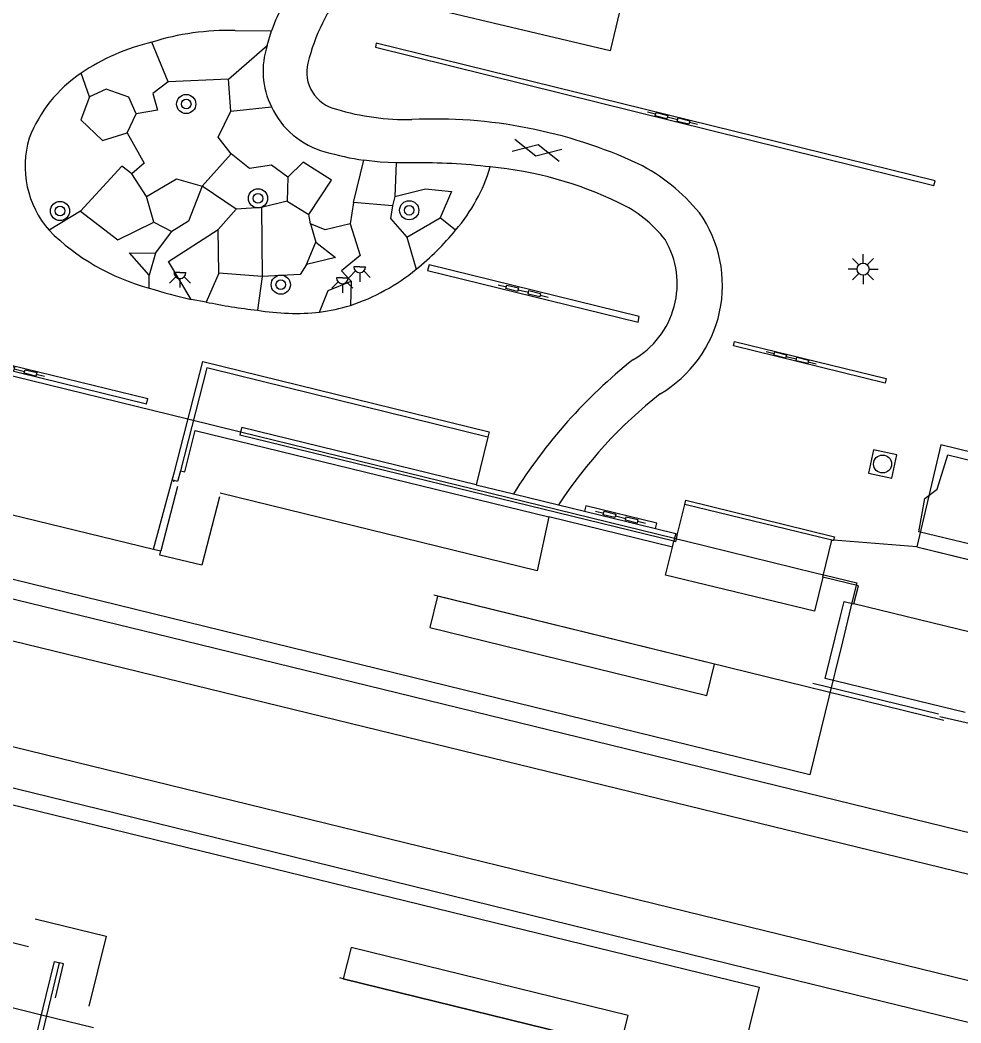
# Model space of a CAD drawing. Extents: x 125000 to 129004, y 397500 to 399008.
# Drawn here: x 127698.71 to 127737.95, y 398365.85 to 398407.69 of the extents above; entities that cross this region are included whole.
import ezdxf

# ---------------------------------------------------------------- set-up
doc = ezdxf.new("R2010")
doc.units = 0
for name, color, linetype in [('gg-afsc-hekwerk', 7, 'Continuous'), ('gg-afsc-muur', 7, 'Continuous'), ('gg-aspt-spoorlijn', 7, 'Continuous'), ('gg-bbg-luifel en loopbrug', 7, 'Continuous'), ('gg-bbg-overig bouwwerk', 7, 'Continuous'), ('gg-knt-bronhoudergrens', 7, 'Continuous'), ('gg-knt-trap', 7, 'Continuous'), ('gg-knt-verharding', 7, 'Continuous'), ('gg-kntw-beschoeiing', 7, 'Continuous'), ('gg-kwrk-kunstwerk', 7, 'Continuous'), ('gt-grn-afwateringsgoot', 7, 'Continuous'), ('gt-grn-bladgrens', 7, 'Continuous'), ('gt-grn-groengrens', 7, 'Continuous'), ('gt-grn-vlakafsluiter', 7, 'Continuous'), ('gt-symb-afwateringsgoot', 7, 'Continuous'), ('gt-symb-boom', 7, 'Continuous'), ('gt-symb-gesloten verharding', 7, 'Continuous'), ('gt-symb-lichtmast', 7, 'Continuous'), ('gt-symb-lichtpunt', 7, 'Continuous'), ('gt-symb-rioolschacht', 7, 'Continuous'), ('gx-grn-IMGEO niveau 01', 7, 'Continuous'), ('gx-grn-maaiveld', 7, 'Continuous')]:
    doc.layers.add(name, color=color, linetype=linetype)

# ---------------------------------------------------------------- blocks, each defined once
blk = doc.blocks.new('gt0-BOOM')
at = {"layer": 'gt-symb-boom'}
for radius in [0.4, 0.2]:
    blk.add_circle((0, 0), radius, dxfattribs=at)
blk = doc.blocks.new('gt0-GESVH1')
at = {"layer": 'gt-symb-gesloten verharding'}
for p, q in [((-0.992, -0.261), (0.008, 0.239)), ((0.008, -0.261), (-0.992, 0.239)), ((0.008, 0.239), (1.008, -0.261)), ((1.008, 0.239), (0.008, -0.261))]:
    blk.add_line(p, q, dxfattribs=at)
blk = doc.blocks.new('gt0-AFWGT_1')
at = {"layer": 'gt-symb-afwateringsgoot'}
for p, q in [((-1.076, 0), (-0.726, 0)), ((-0.225, 0), (0.225, 0)), ((0.725, 0), (1.075, 0))]:
    blk.add_line(p, q, dxfattribs=at)
for points in [[(-0.726, 0.075), (-0.225, 0.075), (-0.225, -0.075), (-0.726, -0.075)], [(0.225, 0.075), (0.725, 0.075), (0.725, -0.075), (0.225, -0.075)]]:
    blk.add_lwpolyline(points, close=True, dxfattribs=at)
blk = doc.blocks.new('gt0-LMAST')
at = {"layer": 'gt-symb-lichtmast'}
for p, q in [((-0.182, 0.173), (-0.447, 0.438)), ((-0.005, 0.246), (-0.005, 0.621)), ((0.172, 0.173), (0.437, 0.438)), ((-0.255, -0.004), (-0.63, -0.004)), ((-0.182, -0.181), (-0.447, -0.446)), ((-0.005, -0.254), (-0.005, -0.629)), ((0.437, -0.446), (0.172, -0.181)), ((0.245, -0.004), (0.62, -0.004))]:
    blk.add_line(p, q, dxfattribs=at)
blk.add_circle((-0.005, -0.004), 0.25, dxfattribs=at)
blk = doc.blocks.new('gt0-LPUNT')
at = {"layer": 'gt-symb-lichtpunt'}
for p, q in [((0, 0), (-0.25, 0)), ((0, 0), (0.25, 0)), ((-0.177, -0.177), (-0.442, -0.442)), ((0, -0.25), (0, -0.625)), ((0.442, -0.442), (0.177, -0.177))]:
    blk.add_line(p, q, dxfattribs=at)
blk.add_arc((0, 0), 0.25, 180, 0, dxfattribs=at)
blk = doc.blocks.new('gt0-RS')
at = {"layer": 'gt-symb-rioolschacht'}
blk.add_lwpolyline([(-0.5, -0.5), (0.5, -0.5), (0.5, 0.5), (-0.5, 0.5)], close=True, dxfattribs=at)
blk.add_circle((0, 0), 0.375, dxfattribs=at)

msp = doc.modelspace()

# ---------------------------------------------------------------- linework, layer by layer
at = {"layer": 'gg-afsc-hekwerk'}
msp.add_line((127741.742, 398377.547), (127737.075, 398378.621), dxfattribs=at)
at = {"layer": 'gg-afsc-muur'}
for p, q in [((127707.909, 398390.504), (127707.877, 398390.375)), ((127725.977, 398385.941), (127707.877, 398390.375)), ((127705.058, 398388.493), (127705.156, 398388.838)), ((127705.137, 398388.474), (127705.058, 398388.493)), ((127717.738, 398388.303), (127719.294, 398387.922)), ((127696.107, 398387.608), (127704.281, 398385.613)), ((127719.294, 398387.922), (127721.172, 398387.463)), ((127721.172, 398387.463), (127722.253, 398387.2)), ((127725.216, 398386.475), (127726.057, 398386.269)), ((127726.057, 398385.921), (127725.977, 398385.941)), ((127726.057, 398386.269), (127726.135, 398386.25)), ((127704.281, 398385.613), (127704.579, 398385.54)), ((127737.238, 398378.461), (127715.972, 398383.691))]:
    msp.add_line(p, q, dxfattribs=at)
for points in [[(127705.156, 398388.838), (127706.33, 398393.447), (127718.274, 398390.514), (127718.224, 398390.286)], [(127717.738, 398388.303), (127707.955, 398390.694), (127707.909, 398390.504)], [(127705.396, 398388.885), (127705.281, 398388.437), (127705.137, 398388.474)], [(127699.797, 398366.987), (127700.14, 398368.403), (127700.353, 398368.351)], [(127733.311, 398362.494), (127729.673, 398363.388), (127726.978, 398364.051), (127723.746, 398364.846), (127712.191, 398367.688), (127712.045, 398367.724)], [(127711.018, 398361.093), (127710.947, 398360.85), (127699.022, 398363.79), (127699.797, 398366.987)]]:
    msp.add_lwpolyline(points, dxfattribs=at)
at = {"layer": 'gg-aspt-spoorlijn'}
for points in [[(127685.812, 398384.86), (127819.001, 398352.336), (127938.847, 398322.954), (128096.923, 398284.056), (128258.075, 398244.663)], [(127684.79, 398380.706), (127947.895, 398316.349), (127974.192, 398309.959), (128052.365, 398291.224), (128183.022, 398259.34), (128257.224, 398241.18)]]:
    msp.add_lwpolyline(points, dxfattribs=at)
at = {"layer": 'gg-bbg-luifel en loopbrug'}
for p, q in [((127689.564, 398394.999), (127705.707, 398391.044)), ((127705.707, 398391.044), (127707.909, 398390.504)), ((127707.909, 398390.504), (127726.009, 398386.069)), ((127726.009, 398386.069), (127726.088, 398386.05)), ((127726.088, 398386.05), (127726.451, 398385.961)), ((127726.451, 398385.961), (127731.876, 398384.632)), ((127731.876, 398384.632), (127732.288, 398384.531)), ((127732.288, 398384.531), (127733.609, 398384.207)), ((127733.609, 398384.207), (127733.436, 398383.503)), ((127733.436, 398383.503), (127733.007, 398381.749)), ((127733.007, 398381.749), (127732.703, 398380.508)), ((127732.703, 398380.508), (127732.649, 398380.29)), ((127732.649, 398380.29), (127732.441, 398379.44)), ((127699.608, 398366.173), (127683.459, 398370.116)), ((127701.772, 398365.645), (127699.608, 398366.173))]:
    msp.add_line(p, q, dxfattribs=at)
for points in [[(127732.441, 398379.44), (127731.648, 398376.204), (127690.525, 398386.279)], [(127688.436, 398377.385), (127729.532, 398367.344), (127728.729, 398364.089)]]:
    msp.add_lwpolyline(points, dxfattribs=at)
at = {"layer": 'gg-bbg-overig bouwwerk'}
msp.add_lwpolyline([(127736.198, 398386.342), (127736.449, 398387.727), (127736.959, 398388.122), (127737.401, 398389.544), (127770.475, 398381.499), (127770.169, 398380.137), (127769.67, 398379.758), (127769.326, 398378.362), (127736.198, 398386.342)], dxfattribs=at)
at = {"layer": 'gg-knt-bronhoudergrens'}
for p, q in [((127726.009, 398386.069), (127725.977, 398385.941)), ((127726.057, 398386.269), (127726.009, 398386.069))]:
    msp.add_line(p, q, dxfattribs=at)
at = {"layer": 'gg-knt-trap'}
for p, q in [((127709.015, 398406.625), (127709.195, 398407.233)), ((127715.103, 398401.725), (127714.399, 398401.726)), ((127726.135, 398386.25), (127726.437, 398387.475)), ((127732.675, 398386.124), (127732.641, 398385.982))]:
    msp.add_line(p, q, dxfattribs=at)
for points in [[(127714.399, 398401.726), (127713.723, 398401.766), (127713.047, 398401.837)], [(127726.437, 398387.475), (127726.483, 398387.66), (127732.675, 398386.124)]]:
    msp.add_lwpolyline(points, dxfattribs=at)
for centre, radius, start, end in [((127718.588, 398403.815), 9.995, 145.3931, 160.0052), ((127718.454, 398404.023), 7.961, 140.9621, 166.3903), ((127712.24, 398405.567), 3.394, 161.8301, 206.1049), ((127712.246, 398405.507), 1.578, 165.733, 257.5383), ((127712.328, 398405.537), 3.461, 205.035, 254.9165), ((127714.842, 398413.799), 10.262, 253.3713, 271.1795), ((127715.99, 398383.24), 20.32, 65.2632, 92.6427), ((127714.911, 398414.081), 12.385, 253.6638, 261.346), ((127715.508, 398377.884), 23.844, 83.2264, 90.9724), ((127716.811, 398385.773), 15.861, 64.3174, 84.5408), ((127720.857, 398394.553), 8.015, 39.45, 63.0227), ((127721.445, 398395.283), 5.283, 37.8885, 64.9078), ((127722.763, 398396.621), 5.243, 300.268, 35.2308), ((127722.479, 398396.68), 3.639, 299.5409, 30.5066), ((127737.921, 398376.35), 21.929, 128.4891, 148.1485), ((127737.445, 398376.833), 19.438, 128.2705, 146.8455)]:
    msp.add_arc(centre, radius, start, end, dxfattribs=at)
at = {"layer": 'gg-knt-verharding'}
for p, q in [((127707.68, 398407.25), (127709.195, 398407.233)), ((127706.468, 398395.924), (127705.849, 398396.033)), ((127718.224, 398390.286), (127717.738, 398388.303))]:
    msp.add_line(p, q, dxfattribs=at)
msp.add_lwpolyline([(127714.509, 398411.593), (127724.022, 398409.327), (127723.317, 398406.403), (127712.27, 398409.037)], dxfattribs=at)
for centre, radius, start, end in [((127707.41, 398396.471), 10.782, 88.5673, 107.3286), ((127706.264, 398398.059), 8.946, 103.3431, 124.0462), ((127704.519, 398400.639), 5.832, 124.0365, 158.6129), ((127703.026, 398401.599), 4.106, 163.4843, 220.7906), ((127711.519, 398403.574), 7.092, 319.0523, 343.5199), ((127706.541, 398405.575), 9.393, 225.1521, 254.8743), ((127708.196, 398405.987), 11.189, 308.9885, 320.8716), ((127709.616, 398404.249), 8.945, 288.714, 308.9236), ((127710.192, 398415.61), 20.053, 252.2845, 257.4921), ((127710.659, 398415.404), 19.925, 257.8582, 264.0949), ((127710.179, 398404.705), 9.256, 260.2357, 276.3664), ((127710.22, 398403.352), 7.907, 277.1534, 286.651)]:
    msp.add_arc(centre, radius, start, end, dxfattribs=at)
at = {"layer": 'gg-kntw-beschoeiing'}
msp.add_line((127737.016, 398378.732), (127731.769, 398380.004), dxfattribs=at)
at = {"layer": 'gg-kwrk-kunstwerk'}
msp.add_line((127704.281, 398385.613), (127705.058, 398388.493), dxfattribs=at)
at = {"layer": 'gt-grn-afwateringsgoot'}
for p, q in [((127690.926, 398395.1), (127704.044, 398391.892)), ((127703.987, 398391.664), (127690.867, 398394.873)), ((127703.987, 398391.664), (127704.044, 398391.892)), ((127722.253, 398387.2), (127725.216, 398386.475))]:
    msp.add_line(p, q, dxfattribs=at)
for points in [[(127713.563, 398406.73), (127713.529, 398406.553), (127736.823, 398400.783), (127736.872, 398400.977), (127713.563, 398406.73)], [(127715.771, 398397.473), (127715.701, 398397.244), (127724.484, 398395.087), (127724.534, 398395.315), (127715.771, 398397.473)], [(127734.839, 398392.734), (127734.793, 398392.534), (127728.461, 398394.092), (127728.503, 398394.276), (127734.839, 398392.734)], [(127725.216, 398386.475), (127725.271, 398386.701), (127722.308, 398387.426), (127722.253, 398387.2)], [(127700.183, 398366.893), (127700.527, 398368.309), (127700.353, 398368.351)]]:
    msp.add_lwpolyline(points, dxfattribs=at)
at = {"layer": 'gt-grn-bladgrens'}
for points in [[(127691.823, 398385.139), (127704.344, 398382.095), (127947.787, 398322.564)], [(127690.116, 398377.683), (127702.735, 398374.601), (127729.892, 398367.923), (127792.12, 398352.724), (127895.306, 398327.496), (127945.913, 398315.144)]]:
    msp.add_lwpolyline(points, dxfattribs=at)
at = {"layer": 'gt-grn-groengrens'}
for p, q in [((127704.891, 398405.117), (127704.199, 398406.764)), ((127707.399, 398405.226), (127709.015, 398406.625)), ((127701.611, 398404.479), (127701.255, 398405.472)), ((127707.399, 398405.226), (127704.891, 398405.117)), ((127707.502, 398403.883), (127707.399, 398405.226)), ((127707.502, 398403.883), (127709.192, 398404.073)), ((127703.175, 398402.977), (127703.549, 398403.775)), ((127707.519, 398402.106), (127706.306, 398400.753)), ((127712.62, 398400.078), (127713.047, 398401.837)), ((127714.399, 398401.726), (127714.345, 398400.325)), ((127703.979, 398400.321), (127703.376, 398401.276)), ((127709.876, 398401.133), (127709.843, 398400.128)), ((127707.724, 398399.802), (127706.306, 398400.753)), ((127704.285, 398399.249), (127703.979, 398400.321)), ((127709.843, 398400.128), (127708.786, 398399.865)), ((127709.843, 398400.128), (127710.76, 398399.577)), ((127714.345, 398400.325), (127714.239, 398399.939)), ((127701.229, 398399.721), (127699.917, 398398.916)), ((127706.965, 398398.948), (127707.724, 398399.802)), ((127708.786, 398399.865), (127707.724, 398399.802)), ((127708.786, 398399.865), (127708.814, 398396.99)), ((127712.62, 398400.078), (127712.476, 398399.191)), ((127714.239, 398399.939), (127712.62, 398400.078)), ((127710.828, 398399.189), (127710.76, 398399.577)), ((127714.837, 398398.632), (127716.228, 398399.432)), ((127716.876, 398398.926), (127716.228, 398399.432)), ((127704.285, 398399.249), (127705.046, 398398.862)), ((127706.994, 398397.129), (127706.965, 398398.948)), ((127710.828, 398399.189), (127711.048, 398398.425)), ((127704.357, 398397.96), (127705.046, 398398.862)), ((127714.837, 398398.632), (127715.236, 398397.29)), ((127710.655, 398397.493), (127711.048, 398398.425)), ((127704.357, 398397.96), (127704.1, 398397.038)), ((127704.09, 398396.508), (127704.1, 398397.038)), ((127706.994, 398397.129), (127706.468, 398395.924)), ((127708.814, 398396.99), (127706.994, 398397.129)), ((127708.814, 398396.99), (127708.609, 398395.584)), ((127712.515, 398396.793), (127712.486, 398395.777))]:
    msp.add_line(p, q, dxfattribs=at)
for points in [[(127703.549, 398403.775), (127703.244, 398404.465), (127702.302, 398404.81), (127701.611, 398404.479)], [(127704.891, 398405.117), (127704.251, 398404.628), (127704.442, 398403.927), (127703.549, 398403.775)], [(127701.611, 398404.479), (127701.241, 398403.53), (127702.151, 398402.657), (127703.175, 398402.977)], [(127707.519, 398402.106), (127706.978, 398402.806), (127707.502, 398403.883)], [(127703.175, 398402.977), (127703.887, 398401.713), (127703.376, 398401.276)], [(127709.876, 398401.133), (127709.19, 398401.627), (127708.272, 398401.491), (127707.519, 398402.106)], [(127703.376, 398401.276), (127702.958, 398401.598), (127701.229, 398399.721)], [(127710.76, 398399.577), (127711.693, 398401.011), (127710.516, 398401.758), (127709.876, 398401.133)], [(127703.979, 398400.321), (127705.231, 398401.063), (127706.306, 398400.753)], [(127706.306, 398400.753), (127705.74, 398399.303), (127705.046, 398398.862)], [(127714.345, 398400.325), (127715.617, 398400.647), (127716.698, 398400.537), (127716.228, 398399.432)], [(127701.229, 398399.721), (127702.781, 398398.525), (127704.285, 398399.249)], [(127714.239, 398399.939), (127714.16, 398399.402), (127714.837, 398398.632)], [(127705.849, 398396.033), (127704.904, 398397.61), (127706.965, 398398.948)], [(127712.476, 398399.191), (127711.44, 398398.94), (127710.828, 398399.189)], [(127712.476, 398399.191), (127712.896, 398397.871), (127712.123, 398397.23), (127712.515, 398396.793)], [(127711.048, 398398.425), (127711.868, 398397.78), (127710.655, 398397.493)], [(127704.1, 398397.038), (127703.28, 398397.98), (127704.357, 398397.96)], [(127710.655, 398397.493), (127710.387, 398397.072), (127708.814, 398396.99)], [(127711.205, 398395.507), (127711.566, 398396.409), (127712.515, 398396.793)]]:
    msp.add_lwpolyline(points, dxfattribs=at)
at = {"layer": 'gt-grn-vlakafsluiter'}
for p, q in [((127726.057, 398385.921), (127726.088, 398386.05)), ((127726.088, 398386.05), (127726.135, 398386.25)), ((127699.054, 398369.028), (127692.003, 398370.741))]:
    msp.add_line(p, q, dxfattribs=at)
at = {"layer": 'gx-grn-IMGEO niveau 01'}
msp.add_line((127736.115, 398385.711), (127769.372, 398377.55), dxfattribs=at)
for points in [[(127769.372, 398377.55), (127769.891, 398379.679), (127770.409, 398381.802), (127737.119, 398389.97), (127736.618, 398387.843), (127736.115, 398385.711)], [(127727.351, 398379.502), (127727.673, 398380.811), (127716.118, 398383.655), (127715.795, 398382.344), (127727.351, 398379.502)], [(127724.068, 398366.155), (127712.513, 398368.999), (127712.191, 398367.688), (127723.746, 398364.846), (127724.068, 398366.155)]]:
    msp.add_lwpolyline(points, dxfattribs=at)
at = {"layer": 'gx-grn-maaiveld'}
for p, q in [((127718.224, 398390.286), (127706.668, 398393.143)), ((127706.016, 398390.567), (127720.771, 398386.959)), ((127705.123, 398388.417), (127705.137, 398388.474)), ((127705.275, 398388.225), (127704.579, 398385.54)), ((127732.566, 398385.988), (127726.437, 398387.475)), ((127725.919, 398385.7), (127720.771, 398386.959)), ((127725.919, 398385.7), (127725.977, 398385.941)), ((127732.193, 398384.45), (127732.566, 398385.988)), ((127732.566, 398385.988), (127732.641, 398385.982)), ((127736.115, 398385.711), (127732.641, 398385.982)), ((127704.535, 398385.369), (127704.579, 398385.54)), ((127733.677, 398384.083), (127732.193, 398384.45)), ((127733.491, 398383.327), (127733.677, 398384.083)), ((127738.917, 398382.006), (127733.491, 398383.327))]:
    msp.add_line(p, q, dxfattribs=at)
for points in [[(127706.668, 398393.143), (127706.502, 398393.184), (127705.396, 398388.885)], [(127705.396, 398388.885), (127705.578, 398388.839), (127706.016, 398390.567)], [(127707.024, 398387.797), (127706.284, 398384.941), (127704.535, 398385.369)], [(127720.771, 398386.959), (127720.277, 398384.712), (127707.06, 398387.943)], [(127732.193, 398384.45), (127731.847, 398383.024), (127725.635, 398384.531), (127725.919, 398385.7)], [(127736.115, 398385.711), (127747.228, 398382.984), (127769.372, 398377.55)], [(127738.136, 398378.794), (127732.294, 398380.223), (127732.922, 398382.763), (127733.086, 398383.426), (127733.491, 398383.327)], [(127699.34, 398370.187), (127702.298, 398369.464), (127701.574, 398366.553)], [(127699.459, 398363.916), (127699.295, 398363.956), (127700.353, 398368.351)]]:
    msp.add_lwpolyline(points, dxfattribs=at)

# ---------------------------------------------------------------- block references
at = {"layer": 'gt-symb-afwateringsgoot'}
for p, xscale, yscale, rotation in [((127725.923, 398403.586), 0.999946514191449, 0.9999465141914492, 166.09056686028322), ((127719.698, 398396.385), 1.0001044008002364, 1.0001044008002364, -13.796557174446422), ((127730.875, 398393.601), 0.9999809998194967, 0.9999809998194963, -13.827795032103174), ((127698.681, 398393.081), 0.9999258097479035, 0.9999258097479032, -13.754822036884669), ((127723.759, 398386.947), 0.9999258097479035, 0.9999258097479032, -13.754822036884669)]:
    msp.add_blockref('gt0-AFWGT_1', p, dxfattribs=dict(at, xscale=xscale, yscale=yscale, rotation=rotation))
at = {"layer": 'gt-symb-boom'}
for p in [(127705.639, 398404.184), (127708.633, 398400.25), (127700.375, 398399.723), (127714.939, 398399.752), (127709.584, 398396.648)]:
    msp.add_blockref('gt0-BOOM', p, dxfattribs=at)
at = {"layer": 'gt-symb-gesloten verharding', "rotation": -11.882758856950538}
msp.add_blockref('gt0-GESVH1', (127720.264, 398402.268), dxfattribs=at)
at = {"layer": 'gt-symb-lichtmast'}
msp.add_blockref('gt0-LMAST', (127733.875, 398397.298), dxfattribs=at)
at = {"layer": 'gt-symb-lichtpunt'}
for p in [(127712.874, 398397.396), (127705.378, 398397.149), (127712.151, 398396.939)]:
    msp.add_blockref('gt0-LPUNT', p, dxfattribs=at)
at = {"layer": 'gt-symb-rioolschacht', "rotation": 167.9372539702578}
msp.add_blockref('gt0-RS', (127734.685, 398389.166), dxfattribs=at)

doc.saveas('drawing.dxf')
